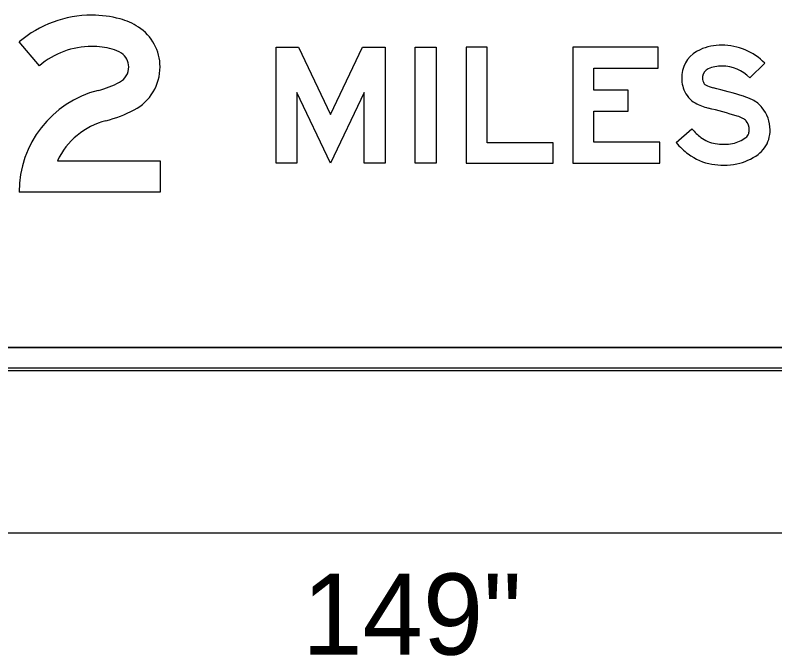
# Model space of a CAD drawing. Extents: x 2149961 to 2150220, y 145114 to 145240.
# Drawn here: x 2150202.5 to 2150207.96, y 145128.27 to 145132.87 of the extents above; entities that cross this region are included whole.
import ezdxf

# ---------------------------------------------------------------- set-up
doc = ezdxf.new("R2010")
doc.units = 0
for name, color, linetype in [('GSBWFILL', 7, 'Continuous'), ('GSCOLORFILL', 7, 'Continuous'), ('GSDIMS', 7, 'Continuous'), ('GSOUTLINE', 7, 'Continuous')]:
    doc.layers.add(name, color=color, linetype=linetype)

msp = doc.modelspace()

# ---------------------------------------------------------------- linework, layer by layer
at = {"layer": 'GSBWFILL'}
for p, q in [((2150211.9727, 145130.4833), (2150198.4743, 145130.4833)), ((2150198.4743, 145130.3166), (2150211.9727, 145130.3166))]:
    msp.add_line(p, q, dxfattribs=at)
for points in [[(2150202.6714, 145132.5087), (2150202.5258, 145132.6802)], [(2150207.8832, 145132.5269), (2150207.7761, 145132.4219)], [(2150207.2466, 145131.9559), (2150207.3601, 145132.054)], [(2150202.8009, 145131.825), (2150203.5383, 145131.825), (2150203.5383, 145131.6), (2150202.5258, 145131.6)]]:
    msp.add_lwpolyline(points, dxfattribs=at)
for points in [[(2150204.7633, 145132.1577), (2150204.9933, 145132.6416), (2150205.1549, 145132.6416), (2150205.1549, 145131.8083), (2150205.0049, 145131.8083), (2150205.0049, 145132.3166), (2150204.7633, 145131.8083), (2150204.5216, 145132.3166), (2150204.5216, 145131.8083), (2150204.3716, 145131.8083), (2150204.3716, 145132.6416), (2150204.5332, 145132.6416)], [(2150205.3716, 145131.8083), (2150205.3716, 145132.6416), (2150205.5216, 145132.6416), (2150205.5216, 145131.8083)], [(2150206.3633, 145131.8083), (2150206.3633, 145131.9541), (2150205.8883, 145131.9541), (2150205.8883, 145132.6416), (2150205.7383, 145132.6416), (2150205.7383, 145131.8083)], [(2150207.1299, 145131.9583), (2150206.6549, 145131.9583), (2150206.6549, 145132.1824), (2150206.9008, 145132.1824), (2150206.9008, 145132.3324), (2150206.6549, 145132.3324), (2150206.6549, 145132.4916), (2150207.1174, 145132.4916), (2150207.1174, 145132.6416), (2150206.5049, 145132.6416), (2150206.5049, 145131.8083), (2150207.1299, 145131.8083)]]:
    msp.add_lwpolyline(points, close=True, dxfattribs=at)
for centre, radius, start, end in [((2150207.5041, 145132.4236), 0.2179, 113.3248, 174.1421), ((2150207.5754, 145132.2582), 0.398, 90, 113.3248), ((2150207.5754, 145132.2251), 0.4311, 44.4342, 90), ((2150207.5041, 145132.4236), 0.0679, 113.3248, 174.1421), ((2150207.5754, 145132.2582), 0.248, 90, 113.3248), ((2150207.5754, 145132.2251), 0.2811, 44.4342, 90), ((2150207.5243, 145132.4215), 0.2382, 174.1421, 201.2247), ((2150207.5243, 145132.4215), 0.0882, 174.1421, 201.2247), ((2150207.4759, 145132.4027), 0.0363, 201.2247, 240.1812), ((2150207.562, 145132.5529), 0.2094, 240.1812, 256.1067), ((2150206.5405, 145128.4231), 4.0449, 72.8961, 76.1067), ((2150207.4759, 145132.4027), 0.1863, 201.2247, 240.1812), ((2150207.562, 145132.5529), 0.3594, 240.1812, 256.1067), ((2150207.6124, 145131.9068), 0.4, 63.0108, 72.8961), ((2150207.6931, 145132.0651), 0.2224, 39.5561, 63.0108), ((2150206.5405, 145128.4231), 3.8949, 72.8961, 76.1067), ((2150207.6723, 145132.0479), 0.2493, 0, 39.5561), ((2150207.6124, 145131.9068), 0.25, 63.0108, 72.8961), ((2150207.6931, 145132.0651), 0.0724, 39.5561, 63.0108), ((2150207.6723, 145132.0479), 0.0993, 0, 39.5561), ((2150207.6859, 145132.3354), 0.4304, 220.8202, 232.6492), ((2150207.7138, 145132.0374), 0.0563, 306.0677, 343.4972), ((2150207.6784, 145132.0479), 0.0932, 343.4972, 0), ((2150207.6784, 145132.0479), 0.2432, 343.4972, 0), ((2150207.5651, 145132.1771), 0.2313, 232.6492, 260.7349), ((2150207.6027, 145132.19), 0.245, 281.6446, 306.0677), ((2150207.7138, 145132.0374), 0.2063, 306.0677, 343.4972), ((2150207.6859, 145132.3354), 0.5804, 220.8202, 232.6492), ((2150207.5903, 145132.3317), 0.388, 260.7349, 270), ((2150207.5903, 145132.2502), 0.3065, 270, 281.6446), ((2150207.5651, 145132.1771), 0.3813, 232.6492, 260.7349), ((2150207.6027, 145132.19), 0.395, 281.6446, 306.0677), ((2150207.5903, 145132.2502), 0.4565, 270, 281.6446), ((2150207.5903, 145132.3317), 0.538, 260.7349, 270)]:
    msp.add_arc(centre, radius, start, end, dxfattribs=at)
for centre, major_axis, start_param, end_param in [((2150203.0477, 145132.0653), (0, 0.8065), 0, 0.70376), ((2150203.0477, 145132.0817), (0, 0.7902), 6.02311, 6.283185), ((2150203.133, 145132.4022), (0, 0.4585), 5.706931, 6.02311), ((2150203.1966, 145132.5002), (0, 0.3417), 4.712389, 5.706931), ((2150203.0477, 145132.0653), (0, 0.5815), 0, 0.70376), ((2150203.0477, 145132.0817), (0, 0.5652), 6.02311, 6.283185), ((2150203.133, 145132.4022), (0, 0.2335), 5.706931, 6.02311), ((2150203.1966, 145132.5002), (0, 0.1167), 4.712389, 5.706931), ((2150203.189, 145132.5002), (0, 0.1243), 3.626327, 4.712389), ((2150203.189, 145132.5002), (0, 0.3493), 3.626327, 4.712389), ((2150202.9187, 145133.0133), (0, 0.7043), 3.392123, 3.626327), ((2150203.2804, 145131.6), (0, 0.7547), 0.25053, 1.570796), ((2150202.9187, 145133.0133), (0, 0.9293), 3.392123, 3.626327), ((2150203.2804, 145131.6), (0, 0.5297), 0.25053, 1.132058)]:
    msp.add_ellipse(centre, major_axis=major_axis, ratio=0.999997, start_param=start_param, end_param=end_param, dxfattribs=at)
at = {"layer": 'GSCOLORFILL'}
for p, q in [((2150211.9727, 145130.4833), (2150198.4743, 145130.4833)), ((2150211.9727, 145130.3333), (2150198.4728, 145130.3333)), ((2150198.4727, 145130.3166), (2150211.9727, 145130.3166)), ((2150198.4728, 145130.3166), (2150211.9727, 145130.3166)), ((2150198.4743, 145130.3166), (2150211.9727, 145130.3166))]:
    msp.add_line(p, q, dxfattribs=at)
for points in [[(2150202.6714, 145132.5087), (2150202.5258, 145132.6802)], [(2150207.8832, 145132.5269), (2150207.7761, 145132.4219)], [(2150207.2466, 145131.9559), (2150207.3601, 145132.054)], [(2150202.8009, 145131.825), (2150203.5383, 145131.825), (2150203.5383, 145131.6), (2150202.5258, 145131.6)]]:
    msp.add_lwpolyline(points, dxfattribs=at)
for points in [[(2150204.7633, 145132.1577), (2150204.9933, 145132.6416), (2150205.1549, 145132.6416), (2150205.1549, 145131.8083), (2150205.0049, 145131.8083), (2150205.0049, 145132.3166), (2150204.7633, 145131.8083), (2150204.5216, 145132.3166), (2150204.5216, 145131.8083), (2150204.3716, 145131.8083), (2150204.3716, 145132.6416), (2150204.5332, 145132.6416)], [(2150205.3716, 145131.8083), (2150205.3716, 145132.6416), (2150205.5216, 145132.6416), (2150205.5216, 145131.8083)], [(2150206.3633, 145131.8083), (2150206.3633, 145131.9541), (2150205.8883, 145131.9541), (2150205.8883, 145132.6416), (2150205.7383, 145132.6416), (2150205.7383, 145131.8083)], [(2150207.1299, 145131.9583), (2150206.6549, 145131.9583), (2150206.6549, 145132.1824), (2150206.9008, 145132.1824), (2150206.9008, 145132.3324), (2150206.6549, 145132.3324), (2150206.6549, 145132.4916), (2150207.1174, 145132.4916), (2150207.1174, 145132.6416), (2150206.5049, 145132.6416), (2150206.5049, 145131.8083), (2150207.1299, 145131.8083)]]:
    msp.add_lwpolyline(points, close=True, dxfattribs=at)
for centre, radius, start, end in [((2150207.5041, 145132.4236), 0.2179, 113.3248, 174.1421), ((2150207.5754, 145132.2582), 0.398, 90, 113.3248), ((2150207.5754, 145132.2251), 0.4311, 44.4342, 90), ((2150207.5041, 145132.4236), 0.0679, 113.3248, 174.1421), ((2150207.5754, 145132.2582), 0.248, 90, 113.3248), ((2150207.5754, 145132.2251), 0.2811, 44.4342, 90), ((2150207.5243, 145132.4215), 0.2382, 174.1421, 201.2247), ((2150207.5243, 145132.4215), 0.0882, 174.1421, 201.2247), ((2150207.4759, 145132.4027), 0.0363, 201.2247, 240.1812), ((2150207.562, 145132.5529), 0.2094, 240.1812, 256.1067), ((2150206.5405, 145128.4231), 4.0449, 72.8961, 76.1067), ((2150207.4759, 145132.4027), 0.1863, 201.2247, 240.1812), ((2150207.562, 145132.5529), 0.3594, 240.1812, 256.1067), ((2150207.6124, 145131.9068), 0.4, 63.0108, 72.8961), ((2150207.6931, 145132.0651), 0.2224, 39.5561, 63.0108), ((2150206.5405, 145128.4231), 3.8949, 72.8961, 76.1067), ((2150207.6723, 145132.0479), 0.2493, 0, 39.5561), ((2150207.6124, 145131.9068), 0.25, 63.0108, 72.8961), ((2150207.6931, 145132.0651), 0.0724, 39.5561, 63.0108), ((2150207.6723, 145132.0479), 0.0993, 0, 39.5561), ((2150207.6859, 145132.3354), 0.4304, 220.8202, 232.6492), ((2150207.7138, 145132.0374), 0.0563, 306.0677, 343.4972), ((2150207.6784, 145132.0479), 0.0932, 343.4972, 0), ((2150207.6784, 145132.0479), 0.2432, 343.4972, 0), ((2150207.5651, 145132.1771), 0.2313, 232.6492, 260.7349), ((2150207.6027, 145132.19), 0.245, 281.6446, 306.0677), ((2150207.7138, 145132.0374), 0.2063, 306.0677, 343.4972), ((2150207.6859, 145132.3354), 0.5804, 220.8202, 232.6492), ((2150207.5903, 145132.3317), 0.388, 260.7349, 270), ((2150207.5903, 145132.2502), 0.3065, 270, 281.6446), ((2150207.5651, 145132.1771), 0.3813, 232.6492, 260.7349), ((2150207.6027, 145132.19), 0.395, 281.6446, 306.0677), ((2150207.5903, 145132.2502), 0.4565, 270, 281.6446), ((2150207.5903, 145132.3317), 0.538, 260.7349, 270)]:
    msp.add_arc(centre, radius, start, end, dxfattribs=at)
for centre, major_axis, start_param, end_param in [((2150203.0477, 145132.0653), (0, 0.8065), 0, 0.70376), ((2150203.0477, 145132.0817), (0, 0.7902), 6.02311, 6.283185), ((2150203.133, 145132.4022), (0, 0.4585), 5.706931, 6.02311), ((2150203.1966, 145132.5002), (0, 0.3417), 4.712389, 5.706931), ((2150203.0477, 145132.0653), (0, 0.5815), 0, 0.70376), ((2150203.0477, 145132.0817), (0, 0.5652), 6.02311, 6.283185), ((2150203.133, 145132.4022), (0, 0.2335), 5.706931, 6.02311), ((2150203.1966, 145132.5002), (0, 0.1167), 4.712389, 5.706931), ((2150203.189, 145132.5002), (0, 0.1243), 3.626327, 4.712389), ((2150203.189, 145132.5002), (0, 0.3493), 3.626327, 4.712389), ((2150202.9187, 145133.0133), (0, 0.7043), 3.392123, 3.626327), ((2150203.2804, 145131.6), (0, 0.7547), 0.25053, 1.570796), ((2150202.9187, 145133.0133), (0, 0.9293), 3.392123, 3.626327), ((2150203.2804, 145131.6), (0, 0.5297), 0.25053, 1.132058)]:
    msp.add_ellipse(centre, major_axis=major_axis, ratio=0.999997, start_param=start_param, end_param=end_param, dxfattribs=at)
at = {"layer": 'GSDIMS'}
msp.add_line((2150199.0142, 145129.1499), (2150211.4311, 145129.1499), dxfattribs=at)
at = {"layer": 'GSOUTLINE'}
for p, q in [((2150198.4727, 145130.4833), (2150211.9727, 145130.4833)), ((2150198.4727, 145130.3166), (2150211.9727, 145130.3166))]:
    msp.add_line(p, q, dxfattribs=at)
for points in [[(2150202.6714, 145132.5087), (2150202.5258, 145132.6802)], [(2150207.8832, 145132.5269), (2150207.7761, 145132.4219)], [(2150207.2466, 145131.9559), (2150207.3601, 145132.054)], [(2150202.8009, 145131.825), (2150203.5383, 145131.825), (2150203.5383, 145131.6), (2150202.5258, 145131.6)]]:
    msp.add_lwpolyline(points, dxfattribs=at)
for points in [[(2150204.7633, 145132.1577), (2150204.9933, 145132.6416), (2150205.1549, 145132.6416), (2150205.1549, 145131.8083), (2150205.0049, 145131.8083), (2150205.0049, 145132.3166), (2150204.7633, 145131.8083), (2150204.5216, 145132.3166), (2150204.5216, 145131.8083), (2150204.3716, 145131.8083), (2150204.3716, 145132.6416), (2150204.5332, 145132.6416)], [(2150205.3716, 145131.8083), (2150205.3716, 145132.6416), (2150205.5216, 145132.6416), (2150205.5216, 145131.8083)], [(2150206.3633, 145131.8083), (2150206.3633, 145131.9541), (2150205.8883, 145131.9541), (2150205.8883, 145132.6416), (2150205.7383, 145132.6416), (2150205.7383, 145131.8083)], [(2150207.1299, 145131.9583), (2150206.6549, 145131.9583), (2150206.6549, 145132.1824), (2150206.9008, 145132.1824), (2150206.9008, 145132.3324), (2150206.6549, 145132.3324), (2150206.6549, 145132.4916), (2150207.1174, 145132.4916), (2150207.1174, 145132.6416), (2150206.5049, 145132.6416), (2150206.5049, 145131.8083), (2150207.1299, 145131.8083)]]:
    msp.add_lwpolyline(points, close=True, dxfattribs=at)
for centre, radius, start, end in [((2150207.5041, 145132.4236), 0.2179, 113.3248, 174.1421), ((2150207.5754, 145132.2582), 0.398, 90, 113.3248), ((2150207.5754, 145132.2251), 0.4311, 44.4342, 90), ((2150207.5041, 145132.4236), 0.0679, 113.3248, 174.1421), ((2150207.5754, 145132.2582), 0.248, 90, 113.3248), ((2150207.5754, 145132.2251), 0.2811, 44.4342, 90), ((2150207.5243, 145132.4215), 0.2382, 174.1421, 201.2247), ((2150207.5243, 145132.4215), 0.0882, 174.1421, 201.2247), ((2150207.4759, 145132.4027), 0.0363, 201.2247, 240.1812), ((2150207.562, 145132.5529), 0.2094, 240.1812, 256.1067), ((2150206.5405, 145128.4231), 4.0449, 72.8961, 76.1067), ((2150207.4759, 145132.4027), 0.1863, 201.2247, 240.1812), ((2150207.562, 145132.5529), 0.3594, 240.1812, 256.1067), ((2150207.6124, 145131.9068), 0.4, 63.0108, 72.8961), ((2150207.6931, 145132.0651), 0.2224, 39.5561, 63.0108), ((2150206.5405, 145128.4231), 3.8949, 72.8961, 76.1067), ((2150207.6723, 145132.0479), 0.2493, 0, 39.5561), ((2150207.6124, 145131.9068), 0.25, 63.0108, 72.8961), ((2150207.6931, 145132.0651), 0.0724, 39.5561, 63.0108), ((2150207.6723, 145132.0479), 0.0993, 0, 39.5561), ((2150207.6859, 145132.3354), 0.4304, 220.8202, 232.6492), ((2150207.7138, 145132.0374), 0.0563, 306.0677, 343.4972), ((2150207.6784, 145132.0479), 0.0932, 343.4972, 0), ((2150207.6784, 145132.0479), 0.2432, 343.4972, 0), ((2150207.5651, 145132.1771), 0.2313, 232.6492, 260.7349), ((2150207.6027, 145132.19), 0.245, 281.6446, 306.0677), ((2150207.7138, 145132.0374), 0.2063, 306.0677, 343.4972), ((2150207.6859, 145132.3354), 0.5804, 220.8202, 232.6492), ((2150207.5903, 145132.3317), 0.388, 260.7349, 270), ((2150207.5903, 145132.2502), 0.3065, 270, 281.6446), ((2150207.5651, 145132.1771), 0.3813, 232.6492, 260.7349), ((2150207.6027, 145132.19), 0.395, 281.6446, 306.0677), ((2150207.5903, 145132.2502), 0.4565, 270, 281.6446), ((2150207.5903, 145132.3317), 0.538, 260.7349, 270)]:
    msp.add_arc(centre, radius, start, end, dxfattribs=at)
for centre, major_axis, start_param, end_param in [((2150203.0477, 145132.0653), (0, 0.8065), 0, 0.70376), ((2150203.0477, 145132.0817), (0, 0.7902), 6.02311, 6.283185), ((2150203.133, 145132.4022), (0, 0.4585), 5.706931, 6.02311), ((2150203.1966, 145132.5002), (0, 0.3417), 4.712389, 5.706931), ((2150203.0477, 145132.0653), (0, 0.5815), 0, 0.70376), ((2150203.0477, 145132.0817), (0, 0.5652), 6.02311, 6.283185), ((2150203.133, 145132.4022), (0, 0.2335), 5.706931, 6.02311), ((2150203.1966, 145132.5002), (0, 0.1167), 4.712389, 5.706931), ((2150203.189, 145132.5002), (0, 0.1243), 3.626327, 4.712389), ((2150203.189, 145132.5002), (0, 0.3493), 3.626327, 4.712389), ((2150202.9187, 145133.0133), (0, 0.7043), 3.392123, 3.626327), ((2150203.2804, 145131.6), (0, 0.7547), 0.25053, 1.570796), ((2150202.9187, 145133.0133), (0, 0.9293), 3.392123, 3.626327), ((2150203.2804, 145131.6), (0, 0.5297), 0.25053, 1.132058)]:
    msp.add_ellipse(centre, major_axis=major_axis, ratio=0.999997, start_param=start_param, end_param=end_param, dxfattribs=at)

# ---------------------------------------------------------------- texts
at = {"layer": 'GSDIMS'}
msp.add_text('149"', height=0.58333, dxfattribs=at).set_placement((2150204.5591, 145128.2749))

doc.saveas('drawing.dxf')
